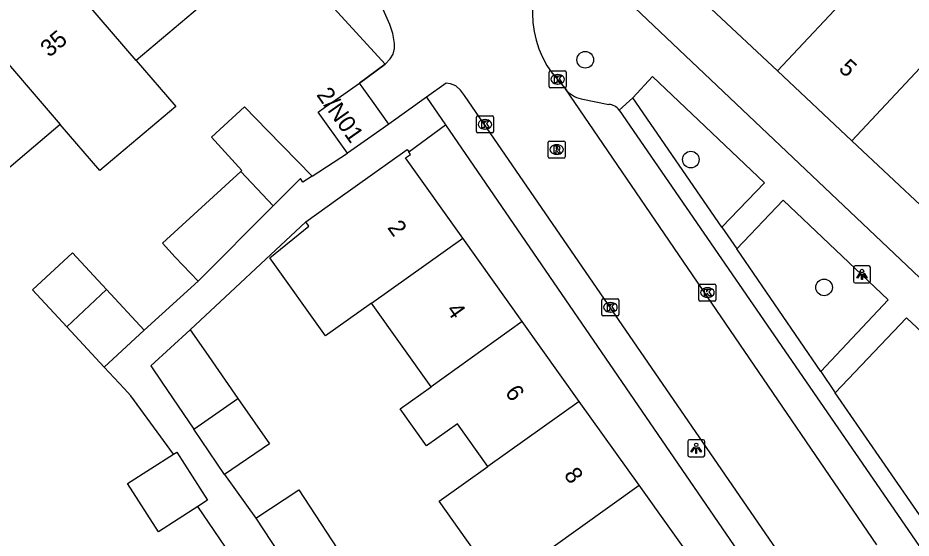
# Model space of a CAD drawing. Extents: x 157466 to 158888, y 383063 to 384677.
# Drawn here: x 157959.2 to 158011.8, y 383586 to 383616.6 of the extents above; entities that cross this region are included whole.
import ezdxf

# ---------------------------------------------------------------- set-up
doc = ezdxf.new("R2010")
doc.units = 0
for name, color, linetype in [('IMGEO_Boom', 7, 'Continuous'), ('IMGEO_Kolk', 7, 'Continuous'), ('IMGEO_Lichtpunt', 7, 'Continuous'), ('IMGEO_Muur', 7, 'Continuous'), ('IMGEO_Pand', 7, 'Continuous'), ('IMGEO_Pand_nummerreeks', 7, 'Continuous'), ('IMGEO_Rijbaan_lokaal_open', 7, 'Continuous'), ('IMGEO_Rioolput', 7, 'Continuous'), ('IMGEO_Voetpad_open', 7, 'Continuous')]:
    doc.layers.add(name, color=color, linetype=linetype)

msp = doc.modelspace()

# ---------------------------------------------------------------- linework, layer by layer
at = {"layer": 'IMGEO_Boom'}
for centre in [(157992.593, 383614.142), (157998.808, 383608.267), (158006.647, 383600.74)]:
    msp.add_circle(centre, 0.489, dxfattribs=at)
at = {"layer": 'IMGEO_Kolk'}
for p, q in [((157990.543, 383613.495), (157991.395, 383613.495)), ((157990.468, 383612.569), (157990.468, 383613.421)), ((157990.956, 383613.275), (157990.981, 383613.275)), ((157991.469, 383613.421), (157991.469, 383612.569)), ((157991.395, 383612.495), (157990.543, 383612.495)), ((157990.979, 383612.715), (157990.954, 383612.715)), ((157986.191, 383609.914), (157986.191, 383610.766)), ((157986.266, 383610.84), (157987.118, 383610.84)), ((157986.679, 383610.62), (157986.704, 383610.62)), ((157987.192, 383610.766), (157987.192, 383609.914)), ((157987.118, 383609.84), (157986.266, 383609.84)), ((157986.702, 383610.06), (157986.677, 383610.06)), ((157999.282, 383600.012), (157999.282, 383600.864)), ((157999.357, 383600.938), (158000.209, 383600.938)), ((158000.283, 383600.864), (158000.283, 383600.012)), ((157999.77, 383600.718), (157999.795, 383600.718)), ((157993.574, 383599.144), (157993.574, 383599.996)), ((157993.649, 383600.07), (157994.501, 383600.07)), ((157994.062, 383599.85), (157994.087, 383599.85)), ((157994.575, 383599.996), (157994.575, 383599.144)), ((158000.209, 383599.938), (157999.357, 383599.938)), ((157999.793, 383600.158), (157999.768, 383600.158)), ((157994.085, 383599.29), (157994.06, 383599.29)), ((157994.501, 383599.07), (157993.649, 383599.07))]:
    msp.add_line(p, q, dxfattribs=at)
for points in [[(157990.543, 383613.495), (157991.395, 383613.495)], [(157990.468, 383612.569), (157990.468, 383613.421)], [(157990.789, 383613.195), (157990.912, 383613.195), (157990.912, 383613.044), (157991.042, 383613.195), (157991.206, 383613.195), (157991.06, 383613.044), (157991.213, 383612.795), (157991.061, 383612.795), (157990.976, 383612.959), (157990.912, 383612.892), (157990.912, 383612.795), (157990.789, 383612.795), (157990.789, 383613.195)], [(157991.469, 383613.421), (157991.469, 383612.569)], [(157991.395, 383612.495), (157990.543, 383612.495)], [(157986.191, 383609.914), (157986.191, 383610.766)], [(157986.266, 383610.84), (157987.118, 383610.84)], [(157986.512, 383610.54), (157986.635, 383610.54), (157986.635, 383610.389), (157986.765, 383610.54), (157986.929, 383610.54), (157986.783, 383610.389), (157986.936, 383610.14), (157986.784, 383610.14), (157986.699, 383610.304), (157986.635, 383610.237), (157986.635, 383610.14), (157986.512, 383610.14), (157986.512, 383610.54)], [(157987.192, 383610.766), (157987.192, 383609.914)], [(157987.118, 383609.84), (157986.266, 383609.84)], [(157999.282, 383600.012), (157999.282, 383600.864)], [(157999.357, 383600.938), (158000.209, 383600.938)], [(158000.283, 383600.864), (158000.283, 383600.012)], [(157999.603, 383600.638), (157999.726, 383600.638), (157999.726, 383600.487), (157999.856, 383600.638), (158000.02, 383600.638), (157999.874, 383600.487), (158000.027, 383600.238), (157999.875, 383600.238), (157999.79, 383600.402), (157999.726, 383600.335), (157999.726, 383600.238), (157999.603, 383600.238), (157999.603, 383600.638)], [(157993.574, 383599.144), (157993.574, 383599.996)], [(157993.649, 383600.07), (157994.501, 383600.07)], [(157994.575, 383599.996), (157994.575, 383599.144)], [(158000.209, 383599.938), (157999.357, 383599.938)], [(157993.895, 383599.77), (157994.018, 383599.77), (157994.018, 383599.619), (157994.148, 383599.77), (157994.312, 383599.77), (157994.166, 383599.619), (157994.319, 383599.37), (157994.167, 383599.37), (157994.082, 383599.534), (157994.018, 383599.467), (157994.018, 383599.37), (157993.895, 383599.37), (157993.895, 383599.77)], [(157994.501, 383599.07), (157993.649, 383599.07)]]:
    msp.add_lwpolyline(points, dxfattribs=at)
for centre, start, end in [((157990.545, 383613.419), 91.552, 178.448), ((157990.545, 383613.419), 91.552, 178.448), ((157991.393, 383613.419), 1.552, 88.448), ((157991.393, 383613.419), 1.552, 88.448), ((157990.545, 383612.571), 181.552, 268.448), ((157990.545, 383612.571), 181.552, 268.448), ((157991.393, 383612.571), 271.552, 358.448), ((157991.393, 383612.571), 271.552, 358.448), ((157986.268, 383610.764), 91.552, 178.448), ((157986.268, 383610.764), 91.552, 178.448), ((157987.116, 383610.764), 1.552, 88.448), ((157987.116, 383610.764), 1.552, 88.448), ((157986.268, 383609.916), 181.552, 268.448), ((157986.268, 383609.916), 181.552, 268.448), ((157987.116, 383609.916), 271.552, 358.448), ((157987.116, 383609.916), 271.552, 358.448), ((157999.359, 383600.862), 91.552, 178.448), ((157999.359, 383600.862), 91.552, 178.448), ((158000.207, 383600.862), 1.552, 88.448), ((158000.207, 383600.862), 1.552, 88.448), ((157993.651, 383599.994), 91.552, 178.448), ((157993.651, 383599.994), 91.552, 178.448), ((157994.499, 383599.994), 1.552, 88.448), ((157994.499, 383599.994), 1.552, 88.448), ((157999.359, 383600.014), 181.552, 268.448), ((157999.359, 383600.014), 181.552, 268.448), ((158000.207, 383600.014), 271.552, 358.448), ((158000.207, 383600.014), 271.552, 358.448), ((157993.651, 383599.146), 181.552, 268.448), ((157993.651, 383599.146), 181.552, 268.448), ((157994.499, 383599.146), 271.552, 358.448), ((157994.499, 383599.146), 271.552, 358.448)]:
    msp.add_arc(centre, 0.0765, start, end, dxfattribs=at)
for centre, major_axis, ratio, start_param, end_param in [((157990.955, 383612.995), (-0.387, 0.002), 0.722429, 4.712389, 7.853982), ((157990.98, 383612.995), (-0.39, 0.002), 0.717154, 1.570796, 4.712389), ((157986.678, 383610.34), (-0.387, 0.002), 0.722429, 4.712389, 7.853982), ((157986.703, 383610.34), (-0.39, 0.002), 0.717154, 1.570796, 4.712389), ((157999.769, 383600.438), (-0.387, 0.002), 0.722429, 4.712389, 7.853982), ((157999.794, 383600.438), (-0.39, 0.002), 0.717154, 1.570796, 4.712389), ((157994.061, 383599.57), (-0.387, 0.002), 0.722429, 4.712389, 7.853982), ((157994.086, 383599.57), (-0.39, 0.002), 0.717154, 1.570796, 4.712389)]:
    msp.add_ellipse(centre, major_axis=major_axis, ratio=ratio, start_param=start_param, end_param=end_param, dxfattribs=at)
at = {"layer": 'IMGEO_Lichtpunt'}
for p, q in [((158009.285, 383602.004), (158008.477, 383602.004)), ((158009.285, 383602.004), (158008.477, 383602.004)), ((158008.383, 383601.909), (158008.383, 383601.102)), ((158008.383, 383601.909), (158008.383, 383601.102)), ((158009.379, 383601.102), (158009.379, 383601.909)), ((158009.379, 383601.102), (158009.379, 383601.909)), ((158008.477, 383601.008), (158009.285, 383601.008)), ((158008.477, 383601.008), (158009.285, 383601.008)), ((157998.626, 383591.673), (157998.626, 383590.866)), ((157998.626, 383591.673), (157998.626, 383590.866)), ((157999.528, 383591.768), (157998.72, 383591.768)), ((157999.528, 383591.768), (157998.72, 383591.768)), ((157999.622, 383590.866), (157999.622, 383591.673)), ((157999.622, 383590.866), (157999.622, 383591.673)), ((157998.72, 383590.772), (157999.528, 383590.772)), ((157998.72, 383590.772), (157999.528, 383590.772))]:
    msp.add_line(p, q, dxfattribs=at)
for points in [[(158008.757, 383601.573), (158008.796, 383601.545), (158008.608, 383601.283), (158008.57, 383601.31), (158008.757, 383601.573)], [(158008.859, 383601.525), (158008.906, 383601.525), (158008.906, 383601.203), (158008.859, 383601.203), (158008.859, 383601.525)], [(158008.969, 383601.545), (158009.007, 383601.572), (158009.194, 383601.31), (158009.155, 383601.282), (158008.969, 383601.545)], [(157999, 383591.337), (157999.039, 383591.309), (157998.851, 383591.047), (157998.813, 383591.074), (157999, 383591.337)], [(157999.102, 383591.289), (157999.149, 383591.289), (157999.149, 383590.967), (157999.102, 383590.967), (157999.102, 383591.289)], [(157999.212, 383591.309), (157999.25, 383591.336), (157999.437, 383591.074), (157999.398, 383591.046), (157999.212, 383591.309)]]:
    msp.add_lwpolyline(points, dxfattribs=at)
for centre in [(158008.882, 383601.707), (157999.125, 383591.471)]:
    msp.add_circle(centre, 0.0994, dxfattribs=at)
for centre, start, end in [((158008.477, 383601.909), 90, 180), ((158008.477, 383601.909), 90, 180), ((158009.285, 383601.909), 0, 90), ((158009.285, 383601.909), 0, 90), ((158008.477, 383601.102), 180, 270), ((158008.477, 383601.102), 180, 270), ((158009.285, 383601.102), 270, 0), ((158009.285, 383601.102), 270, 360), ((157998.72, 383591.673), 90, 180), ((157998.72, 383591.673), 90, 180), ((157999.528, 383591.673), 0, 90), ((157999.528, 383591.673), 0, 90), ((157998.72, 383590.866), 180, 270), ((157998.72, 383590.866), 180, 270), ((157999.528, 383590.866), 270, 0), ((157999.528, 383590.866), 270, 360)]:
    msp.add_arc(centre, 0.0946, start, end, dxfattribs=at)
at = {"layer": 'IMGEO_Muur'}
for points in [[(157980.818, 383613.893), (157974.166, 383621.166)], [(157980.818, 383613.893), (157979.308, 383612.769)]]:
    msp.add_lwpolyline(points, dxfattribs=at)
at = {"layer": 'IMGEO_Pand'}
for points in [[(157961.8, 383619.174), (157961.984, 383619.329), (157963.598, 383620.69), (157962.781, 383621.643), (157965.33, 383623.828), (157966.177, 383622.867), (157966.314, 383622.982), (157966.097, 383623.24), (157966.432, 383623.523), (157966.658, 383623.256), (157969.716, 383625.835), (157974.088, 383620.653), (157970.967, 383618.146), (157971.174, 383617.901), (157970.851, 383617.629), (157970.638, 383617.881), (157966.164, 383614.107)], [(157966.164, 383614.107), (157961.8, 383619.174)], [(158008.48, 383618.374), (158003.904, 383613.486)], [(158003.904, 383613.486), (158000, 383617.148), (157999.422, 383617.69)], [(157957.325, 383615.4), (157961.69, 383610.333)], [(157966.164, 383614.107), (157968.5, 383611.394), (157964.026, 383607.621), (157961.69, 383610.333)], [(158012.868, 383614.271), (158008.285, 383609.377)], [(158008.285, 383609.377), (158003.904, 383613.486)], [(157978.591, 383608.642), (157976.865, 383611.066), (157977.253, 383611.337), (157978.177, 383611.981), (157979.308, 383612.769)], [(157981.034, 383610.345), (157980.071, 383611.698), (157979.308, 383612.769)], [(157972.314, 383607.569), (157972.376, 383607.626), (157970.584, 383609.579), (157972.537, 383611.37), (157973.887, 383609.984), (157976.511, 383607.29)], [(157961.69, 383610.333), (157957.207, 383606.551)], [(157981.034, 383610.345), (157979.768, 383609.462), (157978.591, 383608.642)], [(158012.637, 383605.295), (158008.285, 383609.377)], [(157976.147, 383604.603), (157978.037, 383605.952), (157982.107, 383608.855), (157982.202, 383608.723)], [(157985.379, 383603.642), (157982.012, 383608.363), (157982.308, 383608.574), (157982.202, 383608.723)], [(157969.802, 383601.116), (157968.451, 383602.527), (157967.704, 383603.341), (157972.314, 383607.569)], [(157972.314, 383607.569), (157974.227, 383605.539)], [(157976.511, 383607.29), (157975.971, 383606.939), (157975.834, 383607.145), (157974.227, 383605.539)], [(157974.227, 383605.539), (157969.802, 383601.116)], [(157980.009, 383599.81), (157977.311, 383597.884), (157974.03, 383602.484), (157976.33, 383604.346), (157976.147, 383604.603)], [(157980.009, 383599.81), (157985.379, 383603.642)], [(157988.884, 383598.729), (157985.379, 383603.642)], [(157962.08, 383598.421), (157960.064, 383600.603), (157962.416, 383602.778), (157964.417, 383600.614)], [(157962.08, 383598.421), (157964.417, 383600.614)], [(157964.417, 383600.614), (157966.621, 383598.228)], [(157983.514, 383594.897), (157980.009, 383599.81)], [(157964.269, 383596.054), (157962.08, 383598.421)], [(157969.33, 383598.247), (157967.028, 383596.119), (157967.671, 383595.169), (157969.546, 383592.398)], [(157969.33, 383598.247), (157970.256, 383596.919), (157972.149, 383594.203)], [(157988.884, 383598.729), (157983.514, 383594.897)], [(157992.235, 383594.032), (157988.884, 383598.729)], [(157966.621, 383598.228), (157964.269, 383596.054)], [(157986.864, 383590.2), (157985.074, 383592.71), (157983.253, 383591.41), (157981.693, 383593.598), (157983.514, 383594.897)], [(157969.546, 383592.398), (157972.149, 383594.203)], [(157972.149, 383594.203), (157974.014, 383591.525), (157971.355, 383589.726)], [(157992.235, 383594.032), (157986.864, 383590.2)], [(157995.759, 383589.09), (157992.235, 383594.032)], [(157971.355, 383589.726), (157969.546, 383592.398)], [(157969.791, 383587.846), (157967.464, 383586.355), (157965.65, 383589.187), (157968.363, 383590.925)], [(157968.363, 383590.925), (157968.55, 383591.045), (157970.365, 383588.214), (157969.791, 383587.846)], [(157987.953, 383583.425), (157987.563, 383583.132), (157987.51, 383583.205), (157987.254, 383583.565), (157983.985, 383588.146), (157986.864, 383590.2)], [(157973.205, 383587.164), (157975.733, 383588.818), (157978.659, 383584.345)], [(157987.953, 383583.425), (157990.579, 383585.394), (157995.759, 383589.09)], [(157999.269, 383584.17), (157995.759, 383589.09)], [(157973.205, 383587.164), (157975.913, 383583.025)]]:
    msp.add_lwpolyline(points, dxfattribs=at)
at = {"layer": 'IMGEO_Rijbaan_lokaal_open'}
for points in [[(157980.818, 383613.893), (157981.11, 383614.2), (157981.29, 383614.468), (157981.365, 383614.806), (157981.367, 383615.093), (157981.263, 383615.7), (157981.081, 383616.228), (157980.7, 383617.094), (157979.626, 383618.411), (157979.269, 383618.86), (157971.586, 383627.161)], [(157979.308, 383612.769), (157980.818, 383613.893)], [(157990.639, 383613.346), (157991.423, 383612.433)], [(158005.59, 383582.773), (157985.477, 383612.045), (157985.24, 383612.353), (157984.975, 383612.607), (157984.665, 383612.728), (157984.406, 383612.761), (157983.243, 383611.945)], [(158009.76, 383585.576), (157991.423, 383612.433)], [(157983.243, 383611.945), (157981.034, 383610.345)]]:
    msp.add_lwpolyline(points, dxfattribs=at)
msp.add_arc((157995.406, 383616.857), 5.92, 133.3577, 216.3777, dxfattribs=at)
at = {"layer": 'IMGEO_Rioolput'}
for p, q in [((157990.412, 383608.432), (157990.412, 383609.284)), ((157990.487, 383609.358), (157991.339, 383609.358)), ((157991.413, 383609.284), (157991.413, 383608.432)), ((157990.9, 383609.138), (157990.925, 383609.138)), ((157991.339, 383608.358), (157990.487, 383608.358)), ((157990.923, 383608.578), (157990.898, 383608.578))]:
    msp.add_line(p, q, dxfattribs=at)
for points in [[(157990.412, 383608.432), (157990.412, 383609.284)], [(157990.487, 383609.358), (157991.339, 383609.358)], [(157991.413, 383609.284), (157991.413, 383608.432)], [(157991.001, 383609.056), (157990.749, 383609.058), (157990.749, 383608.658)], [(157990.749, 383608.658), (157990.873, 383608.658), (157990.873, 383608.82), (157990.884, 383608.82)], [(157990.927, 383608.977), (157990.873, 383608.977), (157990.873, 383608.896)], [(157990.873, 383608.896), (157990.925, 383608.896)], [(157990.931, 383608.791), (157991.002, 383608.658), (157991.142, 383608.658), (157991.077, 383608.784)], [(157991.339, 383608.358), (157990.487, 383608.358)]]:
    msp.add_lwpolyline(points, dxfattribs=at)
for centre, radius, start, end in [((157990.489, 383609.282), 0.0765, 91.552, 178.448), ((157990.489, 383609.282), 0.0765, 91.552, 178.448), ((157991.337, 383609.282), 0.0765, 1.552, 88.448), ((157991.337, 383609.282), 0.0765, 1.552, 88.448), ((157990.883, 383608.767), 0.0533, 26.0293, 88.6989), ((157990.909, 383609.085), 0.19, 274.7715, 282.9687), ((157990.933, 383608.881), 0.0964, 77.0061, 93.1865), ((157990.947, 383608.938), 0.0378, 276.6634, 79.6772), ((157991, 383608.946), 0.109, 350.3612, 89.416), ((157990.998, 383608.946), 0.112, 277.5842, 350.9817), ((157990.982, 383608.731), 0.108, 29.5134, 73.7905), ((157990.489, 383608.434), 0.0765, 181.552, 268.448), ((157990.489, 383608.434), 0.0765, 181.552, 268.448), ((157991.337, 383608.434), 0.0765, 271.552, 358.448), ((157991.337, 383608.434), 0.0765, 271.552, 358.448)]:
    msp.add_arc(centre, radius, start, end, dxfattribs=at)
for centre, major_axis, ratio, start_param, end_param in [((157990.899, 383608.858), (-0.387, 0.002), 0.722429, 4.712389, 7.853982), ((157990.924, 383608.858), (-0.39, 0.002), 0.717154, 1.570796, 4.712389)]:
    msp.add_ellipse(centre, major_axis=major_axis, ratio=ratio, start_param=start_param, end_param=end_param, dxfattribs=at)
at = {"layer": 'IMGEO_Voetpad_open'}
for points in [[(157980.818, 383613.893), (157974.166, 383621.166), (157969.729, 383626.144), (157966.242, 383629.799), (157964.293, 383629.929)], [(158021.258, 383592.581), (158020.837, 383593.194), (157992.898, 383619.685)], [(157995.391, 383611.909), (157996.541, 383613.154), (158003.14, 383606.89), (158000.633, 383604.28)], [(157983.243, 383611.945), (157984.37, 383610.304)], [(157994.579, 383611.17), (157995.391, 383611.909)], [(158000.633, 383604.28), (157995.391, 383611.909)], [(157992.357, 383611.848), (157993.978, 383611.504)], [(157994.579, 383611.17), (158022.408, 383570.749)], [(157982.202, 383608.723), (157984.37, 383610.304)], [(157984.37, 383610.304), (158004.864, 383580.397)], [(157976.511, 383607.29), (157978.591, 383608.642)], [(158001.512, 383603.009), (158004.239, 383605.869), (158010.412, 383600.013), (158006.467, 383595.787)], [(157976.147, 383604.603), (157969.33, 383598.247)], [(158000.633, 383604.28), (158001.512, 383603.009)], [(158006.467, 383595.787), (158001.512, 383603.009)], [(157966.621, 383598.228), (157969.802, 383601.116)], [(158007.299, 383594.53), (158011.504, 383598.954), (158018.158, 383592.72), (158019.5, 383591.242), (158012.844, 383586.536)], [(157968.363, 383590.925), (157965.841, 383594.354), (157965.447, 383594.78), (157964.269, 383596.054)], [(158006.467, 383595.787), (158007.299, 383594.53)], [(158012.844, 383586.536), (158007.299, 383594.53)], [(157971.355, 383589.726), (157973.205, 383587.164)], [(157973.959, 383581.691), (157969.791, 383587.846)]]:
    msp.add_lwpolyline(points, dxfattribs=at)
for centre, radius, start, end in [((157992.625, 383613.314), 1.491, 216.2474, 259.6316), ((157994, 383610.836), 0.669, 30.0001, 91.8745)]:
    msp.add_arc(centre, radius, start, end, dxfattribs=at)

# ---------------------------------------------------------------- texts
at = {"layer": 'IMGEO_Pand_nummerreeks'}
for s, rotation, p in [('35', 40.1427, (157961.048, 383614.249)), ('5', 317.0282, (158007.455, 383613.555)), ('2/N01', 305.2424, (157976.74, 383612.08)), ('2', 305.5003, (157980.912, 383604.259)), ('4', 305.4999, (157984.375, 383599.405)), ('6', 305.5003, (157987.835, 383594.553)), ('8', 305.5003, (157991.298, 383589.697))]:
    msp.add_text(s, height=1, rotation=rotation, dxfattribs=at).set_placement(p)

doc.saveas('drawing.dxf')
